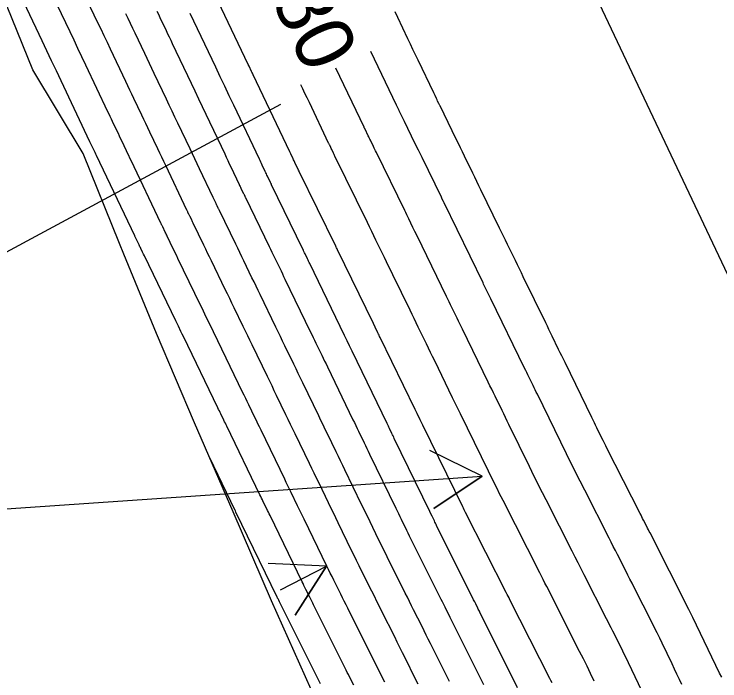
# Model space of a CAD drawing. Extents: x 954385 to 988206, y 1868364 to 1924553.
# Drawn here: x 955129.7 to 955202.4, y 1923659.5 to 1923728.3 of the extents above; entities that cross this region are included whole.
import ezdxf

# ---------------------------------------------------------------- set-up
doc = ezdxf.new("R2010")
doc.units = 0
for name, color, linetype in [('24', 7, 'Continuous'), ('26', 7, 'Continuous'), ('5', 7, 'Continuous'), ('6', 7, 'Continuous'), ('7', 7, 'Continuous'), ('Default', 7, 'Continuous')]:
    doc.layers.add(name, color=color, linetype=linetype)

msp = doc.modelspace()

# ---------------------------------------------------------------- linework, layer by layer
at = {"layer": '24'}
msp.add_lwpolyline([(955175.464, 1923623.205), (955171.969, 1923630.988), (955168.217, 1923640.276), (955164.365, 1923649.516), (955160.304, 1923658.658), (955156.207, 1923667.782), (955152.248, 1923676.972), (955148.268, 1923686.152), (955144.334, 1923695.354), (955140.98, 1923703.502), (955140.525, 1923704.615), (955136.775, 1923713.903), (955131.593, 1923722.514), (955127.814, 1923731.789)], dxfattribs=at)
at = {"layer": '26'}
for points in [[(955157.131, 1923718.928), (955073.884, 1923674.104), (955077.037, 1923679.209), (955073.884, 1923674.104), (955079.882, 1923673.926)], [(955007.131, 1923668.928), (955177.914, 1923680.649), (955172.936, 1923677.3), (955177.914, 1923680.649), (955172.525, 1923683.286)], [(955157.131, 1923668.928), (955161.871, 1923671.381), (955158.636, 1923666.329), (955161.871, 1923671.381), (955155.878, 1923671.657)]]:
    msp.add_lwpolyline(points, dxfattribs=at)
at = {"layer": '6'}
for points in [[(955174.543, 1923659.485), (955172.585, 1923663.408), (955172.37, 1923663.84), (955172.154, 1923664.271), (955171.939, 1923664.703), (955171.723, 1923665.134), (955170.86, 1923666.86), (955170.645, 1923667.292), (955170.429, 1923667.723), (955170.214, 1923668.155), (955169.998, 1923668.586), (955168.132, 1923672.323), (955167.909, 1923672.771), (955167.687, 1923673.22), (955167.467, 1923673.669), (955167.248, 1923674.119), (955166.374, 1923675.921), (955166.155, 1923676.372), (955165.937, 1923676.822), (955165.719, 1923677.273), (955165.5, 1923677.723), (955163.769, 1923681.292), (955163.545, 1923681.754), (955163.321, 1923682.217), (955163.097, 1923682.68), (955162.873, 1923683.143), (955161.978, 1923684.995), (955161.754, 1923685.458), (955161.531, 1923685.921), (955161.307, 1923686.384), (955161.083, 1923686.846), (955159.429, 1923690.268), (955159.198, 1923690.744), (955158.968, 1923691.221), (955158.737, 1923691.697), (955158.507, 1923692.174), (955157.584, 1923694.079), (955157.354, 1923694.556), (955157.123, 1923695.032), (955156.893, 1923695.509), (955156.662, 1923695.985), (955155.031, 1923699.356), (955154.822, 1923699.789), (955154.612, 1923700.222), (955154.402, 1923700.655), (955154.192, 1923701.089), (955153.352, 1923702.821), (955153.142, 1923703.254), (955152.932, 1923703.688), (955152.722, 1923704.121), (955152.512, 1923704.554), (955150.832, 1923708.022), (955150.803, 1923708.082), (955150.774, 1923708.141), (955150.745, 1923708.201), (955150.717, 1923708.261), (955150.602, 1923708.5), (955150.573, 1923708.559), (955150.544, 1923708.619), (955150.516, 1923708.679), (955150.487, 1923708.738), (955150.326, 1923709.072), (955150.289, 1923709.148), (955150.253, 1923709.223), (955150.217, 1923709.299), (955150.181, 1923709.374), (955148.784, 1923712.311), (955148.539, 1923712.826), (955148.294, 1923713.341), (955148.05, 1923713.855), (955147.805, 1923714.37), (955146.543, 1923717.026), (955146.251, 1923717.64), (955145.959, 1923718.254), (955145.668, 1923718.868), (955145.377, 1923719.482), (955144.119, 1923722.135), (955143.875, 1923722.651), (955143.631, 1923723.166), (955143.386, 1923723.682), (955143.142, 1923724.197), (955142.154, 1923726.283), (955141.915, 1923726.787), (955141.676, 1923727.29), (955141.437, 1923727.794), (955141.198, 1923728.298)], [(955195.8, 1923655.562), (955192.662, 1923662.131), (955192.507, 1923662.452), (955192.351, 1923662.772), (955192.192, 1923663.092), (955192.032, 1923663.41), (955191.386, 1923664.682), (955191.225, 1923665), (955191.063, 1923665.318), (955190.902, 1923665.636), (955190.74, 1923665.953), (955188.439, 1923670.488), (955188.132, 1923671.091), (955187.826, 1923671.695), (955187.52, 1923672.298), (955187.213, 1923672.901), (955185.893, 1923675.499), (955185.633, 1923676.011), (955185.373, 1923676.522), (955185.113, 1923677.033), (955184.854, 1923677.545), (955183.814, 1923679.59), (955183.555, 1923680.102), (955183.299, 1923680.615), (955183.044, 1923681.129), (955182.791, 1923681.644), (955180.682, 1923685.96), (955180.504, 1923686.324), (955180.326, 1923686.688), (955180.148, 1923687.051), (955179.97, 1923687.415), (955179.259, 1923688.871), (955179.081, 1923689.235), (955178.903, 1923689.599), (955178.726, 1923689.963), (955178.548, 1923690.327), (955175.892, 1923695.783), (955175.755, 1923696.064), (955175.619, 1923696.345), (955175.482, 1923696.625), (955175.346, 1923696.906), (955174.799, 1923698.029), (955174.663, 1923698.309), (955174.526, 1923698.59), (955174.389, 1923698.871), (955174.253, 1923699.151), (955171.207, 1923705.404), (955170.995, 1923705.84), (955170.783, 1923706.275), (955170.359, 1923707.146), (955170.252, 1923707.363), (955170.146, 1923707.581), (955170.04, 1923707.798), (955169.934, 1923708.016), (955167.014, 1923714), (955166.942, 1923714.149), (955166.869, 1923714.298), (955166.796, 1923714.447), (955166.723, 1923714.596), (955166.401, 1923715.256), (955166.344, 1923715.373), (955166.287, 1923715.49), (955166.23, 1923715.607), (955166.173, 1923715.723), (955165.849, 1923716.389), (955165.832, 1923716.425), (955165.814, 1923716.461), (955165.771, 1923716.551), (955165.754, 1923716.587), (955165.745, 1923716.605), (955162.847, 1923722.693)]]:
    msp.add_lwpolyline(points, dxfattribs=at)
at = {"layer": '7'}
for points in [[(955164.681, 1923659.097), (955164.241, 1923659.978), (955164.131, 1923660.198), (955164.021, 1923660.419), (955163.911, 1923660.639), (955163.801, 1923660.859), (955160.55, 1923667.365), (955160.45, 1923667.565), (955160.35, 1923667.765), (955160.25, 1923667.965), (955160.15, 1923668.165), (955159.75, 1923668.965), (955159.65, 1923669.166), (955159.551, 1923669.366), (955159.453, 1923669.567), (955159.355, 1923669.768), (955156.055, 1923676.574), (955155.968, 1923676.753), (955155.881, 1923676.932), (955155.795, 1923677.111), (955155.708, 1923677.29), (955155.361, 1923678.006), (955155.274, 1923678.185), (955155.187, 1923678.364), (955155.1, 1923678.543), (955155.014, 1923678.722), (955151.604, 1923685.779), (955151.527, 1923685.938), (955151.45, 1923686.096), (955151.373, 1923686.255), (955151.296, 1923686.414), (955150.989, 1923687.05), (955150.912, 1923687.209), (955150.835, 1923687.368), (955150.758, 1923687.527), (955150.681, 1923687.686), (955147.133, 1923695.016), (955147.002, 1923695.287), (955146.871, 1923695.558), (955146.61, 1923696.099), (955146.544, 1923696.234), (955146.478, 1923696.37), (955146.413, 1923696.505), (955146.347, 1923696.64), (955143.097, 1923703.345), (955143.005, 1923703.533), (955142.914, 1923703.722), (955142.731, 1923704.099), (955142.685, 1923704.194), (955142.64, 1923704.288), (955142.594, 1923704.383), (955142.549, 1923704.477), (955142.179, 1923705.246), (955142.155, 1923705.296), (955142.125, 1923705.358), (955142.107, 1923705.395), (955138.158, 1923713.698), (955138.091, 1923713.839), (955138.025, 1923713.979), (955137.891, 1923714.26), (955137.858, 1923714.33), (955137.824, 1923714.4), (955137.791, 1923714.47), (955137.758, 1923714.54), (955137.592, 1923714.891), (955137.492, 1923715.102), (955134.524, 1923721.366), (955134.033, 1923722.402), (955133.542, 1923723.437), (955133.051, 1923724.473), (955132.56, 1923725.508), (955129.7, 1923731.53)], [(955167.873, 1923659.417), (955167.112, 1923660.941), (955166.922, 1923661.322), (955166.732, 1923661.703), (955166.542, 1923662.084), (955166.351, 1923662.465), (955164.072, 1923667.026), (955163.891, 1923667.389), (955163.71, 1923667.751), (955163.529, 1923668.113), (955163.348, 1923668.476), (955162.624, 1923669.925), (955162.443, 1923670.288), (955162.264, 1923670.651), (955162.085, 1923671.015), (955161.908, 1923671.379), (955159.567, 1923676.207), (955159.4, 1923676.551), (955159.233, 1923676.896), (955159.066, 1923677.24), (955158.9, 1923677.584), (955158.232, 1923678.96), (955158.065, 1923679.304), (955157.898, 1923679.649), (955157.732, 1923679.993), (955157.565, 1923680.337), (955155.126, 1923685.384), (955154.968, 1923685.711), (955154.81, 1923686.038), (955154.652, 1923686.365), (955154.494, 1923686.691), (955153.862, 1923687.999), (955153.704, 1923688.326), (955153.546, 1923688.652), (955153.388, 1923688.979), (955153.23, 1923689.306), (955150.673, 1923694.589), (955150.524, 1923694.896), (955150.376, 1923695.202), (955150.228, 1923695.508), (955150.079, 1923695.815), (955149.486, 1923697.041), (955149.338, 1923697.347), (955149.19, 1923697.654), (955149.041, 1923697.96), (955148.893, 1923698.267), (955146.555, 1923703.088), (955146.434, 1923703.336), (955146.314, 1923703.585), (955146.194, 1923703.833), (955146.073, 1923704.082), (955145.45, 1923705.369), (955145.4, 1923705.471), (955145.351, 1923705.573), (955145.302, 1923705.674), (955145.253, 1923705.776), (955144.992, 1923706.32), (955144.959, 1923706.387), (955144.927, 1923706.454), (955144.863, 1923706.588), (955144.847, 1923706.621), (955144.831, 1923706.654), (955144.815, 1923706.688), (955144.799, 1923706.721), (955141.731, 1923713.17), (955141.612, 1923713.421), (955141.492, 1923713.673), (955141.373, 1923713.924), (955141.253, 1923714.176), (955140.775, 1923715.182), (955140.655, 1923715.433), (955140.536, 1923715.685), (955140.417, 1923715.936), (955140.298, 1923716.187), (955139.821, 1923717.193), (955139.702, 1923717.445), (955139.582, 1923717.696), (955139.463, 1923717.948), (955139.344, 1923718.199), (955137.067, 1923723.005), (955136.66, 1923723.863), (955136.254, 1923724.722), (955135.846, 1923725.58), (955135.439, 1923726.438), (955133.253, 1923731.043)], [(955171.336, 1923659.195), (955171.065, 1923659.737), (955169.984, 1923661.904), (955169.713, 1923662.445), (955169.443, 1923662.987), (955169.172, 1923663.529), (955168.902, 1923664.07), (955167.594, 1923666.688), (955167.332, 1923667.212), (955167.069, 1923667.737), (955166.807, 1923668.262), (955166.545, 1923668.786), (955165.497, 1923670.885), (955165.236, 1923671.41), (955164.976, 1923671.936), (955164.718, 1923672.462), (955164.461, 1923672.99), (955163.079, 1923675.84), (955162.832, 1923676.35), (955162.585, 1923676.859), (955162.338, 1923677.368), (955162.091, 1923677.877), (955161.103, 1923679.914), (955160.856, 1923680.424), (955160.61, 1923680.933), (955160.363, 1923681.442), (955160.117, 1923681.952), (955158.649, 1923684.99), (955158.41, 1923685.485), (955158.17, 1923685.979), (955157.931, 1923686.474), (955157.692, 1923686.969), (955156.735, 1923688.947), (955156.496, 1923689.442), (955156.257, 1923689.937), (955156.018, 1923690.431), (955155.778, 1923690.926), (955154.212, 1923694.162), (955153.981, 1923694.64), (955153.75, 1923695.117), (955153.518, 1923695.595), (955153.287, 1923696.072), (955152.363, 1923697.983), (955152.132, 1923698.46), (955151.901, 1923698.938), (955151.669, 1923699.415), (955151.438, 1923699.893), (955150.013, 1923702.831), (955149.818, 1923703.234), (955149.623, 1923703.636), (955149.428, 1923704.039), (955149.233, 1923704.441), (955148.141, 1923706.696), (955148.102, 1923706.776), (955148.063, 1923706.857), (955148.024, 1923706.938), (955147.985, 1923707.018), (955147.804, 1923707.394), (955147.778, 1923707.449), (955147.752, 1923707.503), (955147.726, 1923707.558), (955147.699, 1923707.612), (955147.594, 1923707.83), (955147.568, 1923707.884), (955147.542, 1923707.939), (955147.516, 1923707.993), (955147.49, 1923708.048), (955145.305, 1923712.641), (955145.099, 1923713.074), (955144.893, 1923713.507), (955144.688, 1923713.939), (955144.482, 1923714.372), (955143.659, 1923716.104), (955143.453, 1923716.536), (955143.248, 1923716.969), (955143.042, 1923717.402), (955142.837, 1923717.835), (955142.017, 1923719.566), (955141.812, 1923719.999), (955141.606, 1923720.431), (955141.401, 1923720.864), (955141.196, 1923721.297), (955139.611, 1923724.644), (955139.288, 1923725.325), (955138.965, 1923726.006), (955138.642, 1923726.687), (955138.319, 1923727.368), (955136.805, 1923730.556)], [(955185.122, 1923659.348), (955185.012, 1923659.57), (955184.901, 1923659.79), (955180.782, 1923667.902), (955180.689, 1923668.086), (955180.596, 1923668.27), (955180.502, 1923668.454), (955180.409, 1923668.637), (955176.216, 1923676.889), (955176.14, 1923677.039), (955176.065, 1923677.188), (955175.991, 1923677.338), (955175.917, 1923677.489), (955171.804, 1923685.905), (955171.738, 1923686.039), (955171.673, 1923686.173), (955171.608, 1923686.308), (955171.542, 1923686.442), (955171.215, 1923687.113), (955171.019, 1923687.516), (955167.412, 1923694.926), (955167.354, 1923695.046), (955167.296, 1923695.166), (955167.237, 1923695.286), (955167.179, 1923695.405), (955166.887, 1923696.004), (955166.712, 1923696.363), (955163.006, 1923703.971), (955162.961, 1923704.063), (955162.916, 1923704.156), (955162.871, 1923704.248), (955162.826, 1923704.34), (955159.068, 1923712.043), (955159.046, 1923712.087), (955159.003, 1923712.175), (955158.62, 1923712.964), (955158.576, 1923713.054), (955158.532, 1923713.145), (955158.489, 1923713.235), (955158.446, 1923713.326), (955158.187, 1923713.87), (955158.1, 1923714.051), (955154.32, 1923721.997), (955154.278, 1923722.085), (955154.236, 1923722.174), (955154.193, 1923722.263), (955154.151, 1923722.351), (955153.899, 1923722.883), (955153.815, 1923723.061), (955150.036, 1923731.034)], [(955144.388, 1923728.575), (955144.543, 1923728.248), (955144.697, 1923727.922), (955145.338, 1923726.57), (955145.496, 1923726.236), (955145.655, 1923725.901), (955145.813, 1923725.567), (955145.971, 1923725.233), (955147.917, 1923721.129), (955148.294, 1923720.333), (955148.671, 1923719.538), (955149.049, 1923718.743), (955149.426, 1923717.948), (955151.378, 1923713.841), (955151.537, 1923713.508), (955151.695, 1923713.174), (955151.854, 1923712.841), (955152.013, 1923712.508), (955152.872, 1923710.701), (955152.918, 1923710.604), (955152.964, 1923710.507), (955153.011, 1923710.411), (955153.057, 1923710.314), (955153.3, 1923709.812), (955153.337, 1923709.735), (955153.374, 1923709.658), (955153.448, 1923709.503), (955153.467, 1923709.464), (955153.486, 1923709.426), (955153.504, 1923709.387), (955153.523, 1923709.349), (955155.97, 1923704.297), (955156.105, 1923704.018), (955156.241, 1923703.739), (955156.376, 1923703.46), (955156.511, 1923703.181), (955157.052, 1923702.065), (955157.188, 1923701.785), (955157.323, 1923701.506), (955157.458, 1923701.227), (955157.593, 1923700.948), (955160.201, 1923695.558), (955160.349, 1923695.253), (955160.497, 1923694.947), (955160.644, 1923694.642), (955160.792, 1923694.337), (955161.383, 1923693.116), (955161.531, 1923692.81), (955161.679, 1923692.505), (955161.826, 1923692.2), (955161.974, 1923691.894), (955164.605, 1923686.452), (955164.748, 1923686.157), (955164.891, 1923685.862), (955165.033, 1923685.567), (955165.176, 1923685.272), (955165.746, 1923684.091), (955165.889, 1923683.796), (955166.032, 1923683.501), (955166.175, 1923683.206), (955166.318, 1923682.911), (955169.012, 1923677.356), (955169.151, 1923677.071), (955169.289, 1923676.785), (955169.427, 1923676.5), (955169.566, 1923676.215), (955170.119, 1923675.073), (955170.258, 1923674.788), (955170.397, 1923674.504), (955170.538, 1923674.219), (955170.679, 1923673.935), (955173.52, 1923668.248), (955173.655, 1923667.978), (955173.789, 1923667.709), (955173.924, 1923667.44), (955174.058, 1923667.171), (955174.596, 1923666.094), (955174.731, 1923665.825), (955174.865, 1923665.555), (955175, 1923665.286), (955175.134, 1923665.017), (955178.057, 1923659.162)], [(955181.57, 1923658.84), (955177.683, 1923666.626), (955177.63, 1923666.733), (955177.576, 1923666.84), (955177.523, 1923666.947), (955177.47, 1923667.054), (955177.256, 1923667.481), (955177.149, 1923667.695), (955177.042, 1923667.909), (955173.226, 1923675.548), (955173.167, 1923675.668), (955173.108, 1923675.787), (955173.049, 1923675.907), (955172.991, 1923676.027), (955172.757, 1923676.508), (955172.641, 1923676.749), (955172.524, 1923676.989), (955168.866, 1923684.531), (955168.805, 1923684.658), (955168.743, 1923684.786), (955168.681, 1923684.913), (955168.62, 1923685.04), (955168.374, 1923685.549), (955168.312, 1923685.676), (955168.251, 1923685.803), (955168.189, 1923685.931), (955168.128, 1923686.058), (955164.519, 1923693.521), (955164.455, 1923693.655), (955164.39, 1923693.789), (955164.325, 1923693.923), (955164.26, 1923694.058), (955164, 1923694.594), (955163.87, 1923694.863), (955163.74, 1923695.131), (955160.155, 1923702.541), (955160.095, 1923702.666), (955160.034, 1923702.791), (955159.974, 1923702.916), (955159.913, 1923703.04), (955159.671, 1923703.54), (955159.61, 1923703.665), (955159.55, 1923703.79), (955159.489, 1923703.915), (955159.428, 1923704.04), (955156.214, 1923710.675), (955156.189, 1923710.728), (955156.138, 1923710.833), (955156.112, 1923710.886), (955155.789, 1923711.556), (955155.732, 1923711.674), (955155.676, 1923711.792), (955155.619, 1923711.909), (955155.563, 1923712.027), (955155.241, 1923712.704), (955155.169, 1923712.856), (955155.097, 1923713.008), (955155.024, 1923713.16), (955154.952, 1923713.313), (955152.31, 1923718.87), (955151.846, 1923719.846), (955151.383, 1923720.822), (955150.919, 1923721.799), (955150.456, 1923722.776), (955147.824, 1923728.331)], [(955202.619, 1923659.924), (955202.379, 1923660.349), (955199.65, 1923666.059), (955199.616, 1923666.129), (955199.582, 1923666.199), (955199.548, 1923666.268), (955199.513, 1923666.337), (955199.337, 1923666.683), (955199.232, 1923666.89), (955195.226, 1923674.787), (955195.141, 1923674.953), (955195.057, 1923675.119), (955194.972, 1923675.286), (955194.888, 1923675.452), (955194.55, 1923676.117), (955194.466, 1923676.283), (955194.381, 1923676.449), (955194.297, 1923676.616), (955194.212, 1923676.782), (955190.79, 1923683.514), (955190.658, 1923683.776), (955190.526, 1923684.039), (955190.396, 1923684.302), (955190.266, 1923684.565), (955189.75, 1923685.621), (955189.621, 1923685.885), (955189.492, 1923686.149), (955189.363, 1923686.413), (955189.234, 1923686.677), (955186.467, 1923692.342), (955186.301, 1923692.683), (955186.135, 1923693.024), (955185.969, 1923693.365), (955185.803, 1923693.705), (955185.139, 1923695.069), (955184.973, 1923695.41), (955184.807, 1923695.751), (955184.641, 1923696.091), (955184.476, 1923696.432), (955182.164, 1923701.179), (955181.96, 1923701.597), (955181.757, 1923702.015), (955181.553, 1923702.434), (955181.349, 1923702.852), (955180.534, 1923704.526), (955180.33, 1923704.944), (955180.127, 1923705.362), (955179.923, 1923705.781), (955179.719, 1923706.199), (955177.8, 1923710.136), (955177.588, 1923710.571), (955177.376, 1923711.006), (955177.164, 1923711.441), (955176.951, 1923711.875), (955176.102, 1923713.614), (955175.889, 1923714.049), (955175.677, 1923714.484), (955175.465, 1923714.918), (955175.253, 1923715.353), (955173.577, 1923718.786), (955173.546, 1923718.85), (955173.515, 1923718.914), (955173.484, 1923718.978), (955173.453, 1923719.042), (955173.329, 1923719.299), (955173.267, 1923719.427), (955173.205, 1923719.555), (955173.062, 1923719.852), (955173.028, 1923719.923), (955172.994, 1923719.994), (955172.96, 1923720.065), (955172.926, 1923720.137), (955171.315, 1923723.522), (955171.053, 1923724.072), (955170.791, 1923724.622), (955170.529, 1923725.172), (955170.267, 1923725.722), (955169.218, 1923727.923), (955168.956, 1923728.473)], [(955198.511, 1923659.167), (955198.257, 1923659.699), (955198.003, 1923660.231), (955197.748, 1923660.763), (955197.494, 1923661.295), (955196.477, 1923663.423), (955196.221, 1923663.954), (955195.962, 1923664.483), (955195.7, 1923665.011), (955195.435, 1923665.538), (955193.588, 1923669.177), (955193.373, 1923669.6), (955193.159, 1923670.023), (955192.944, 1923670.446), (955192.729, 1923670.869), (955191.871, 1923672.561), (955191.656, 1923672.984), (955191.442, 1923673.407), (955191.227, 1923673.83), (955191.012, 1923674.253), (955188.506, 1923679.185), (955188.347, 1923679.499), (955188.187, 1923679.813), (955188.027, 1923680.127), (955187.868, 1923680.441), (955187.229, 1923681.697), (955187.07, 1923682.012), (955186.912, 1923682.327), (955186.756, 1923682.642), (955186.601, 1923682.958), (955183.609, 1923689.079), (955183.5, 1923689.302), (955183.391, 1923689.525), (955183.282, 1923689.748), (955183.173, 1923689.972), (955182.736, 1923690.865), (955182.627, 1923691.088), (955182.518, 1923691.311), (955182.41, 1923691.535), (955182.301, 1923691.758), (955178.812, 1923698.928), (955178.745, 1923699.065), (955178.678, 1923699.203), (955178.611, 1923699.34), (955178.544, 1923699.478), (955178.209, 1923700.165), (955178.075, 1923700.44), (955178.008, 1923700.578), (955174.005, 1923708.796), (955173.933, 1923708.945), (955173.811, 1923709.194), (955173.763, 1923709.294), (955173.714, 1923709.394), (955171.72, 1923713.475), (955171.356, 1923714.22), (955170.991, 1923714.965), (955169.904, 1923717.191), (955169.876, 1923717.248), (955169.874, 1923717.253), (955169.433, 1923718.167), (955169.405, 1923718.225), (955169.378, 1923718.282), (955169.351, 1923718.339), (955169.323, 1923718.397), (955169.132, 1923718.798), (955169.105, 1923718.856), (955166.462, 1923724.408)], [(955189.474, 1923659.524), (955189.105, 1923660.292), (955188.73, 1923661.057), (955188.352, 1923661.821), (955187.968, 1923662.581), (955184.572, 1923669.272), (955184.391, 1923669.627), (955184.211, 1923669.982), (955184.03, 1923670.338), (955183.85, 1923670.693), (955180.078, 1923678.116), (955179.879, 1923678.508), (955179.682, 1923678.902), (955179.487, 1923679.296), (955179.293, 1923679.691), (955175.698, 1923687.047), (955175.493, 1923687.467), (955175.288, 1923687.886), (955175.084, 1923688.306), (955174.879, 1923688.725), (955173.028, 1923692.528), (955172.816, 1923692.963), (955172.605, 1923693.398), (955172.393, 1923693.833), (955172.181, 1923694.268), (955171.334, 1923696.008), (955171.123, 1923696.443), (955170.911, 1923696.878), (955170.699, 1923697.313), (955170.487, 1923697.748), (955168.722, 1923701.372), (955168.503, 1923701.822), (955168.283, 1923702.271), (955168.064, 1923702.721), (955167.845, 1923703.171), (955166.969, 1923704.969), (955166.75, 1923705.419), (955166.531, 1923705.868), (955166.312, 1923706.318), (955166.093, 1923706.767), (955162.748, 1923713.621), (955162.71, 1923713.699), (955162.672, 1923713.777), (955162.634, 1923713.856), (955162.596, 1923713.934), (955162.422, 1923714.291), (955162.367, 1923714.404), (955162.312, 1923714.517), (955162.202, 1923714.744), (955162.175, 1923714.8), (955162.147, 1923714.857), (955162.12, 1923714.913), (955162.093, 1923714.97), (955160.109, 1923719.139), (955159.883, 1923719.613), (955159.657, 1923720.088), (955159.431, 1923720.563), (955159.234, 1923720.979)], [(955161.25, 1923659.254), (955157.028, 1923667.703), (955156.952, 1923667.854), (955156.877, 1923668.006), (955156.858, 1923668.043), (955156.839, 1923668.081), (955156.82, 1923668.119), (955156.802, 1923668.157), (955152.543, 1923676.941), (955152.482, 1923677.066), (955152.462, 1923677.108), (955149.808, 1923682.601)]]:
    msp.add_lwpolyline(points, dxfattribs=at)
at = {"layer": 'Default'}
msp.add_line((955248.563, 1923605.699), (955113.715, 1923890.377), dxfattribs=at)

# ---------------------------------------------------------------- texts
at = {"layer": '5'}
msp.add_text('580', height=6, rotation=295.38553, dxfattribs=at).set_placement((955154.166, 1923733.991))

doc.saveas('drawing.dxf')
